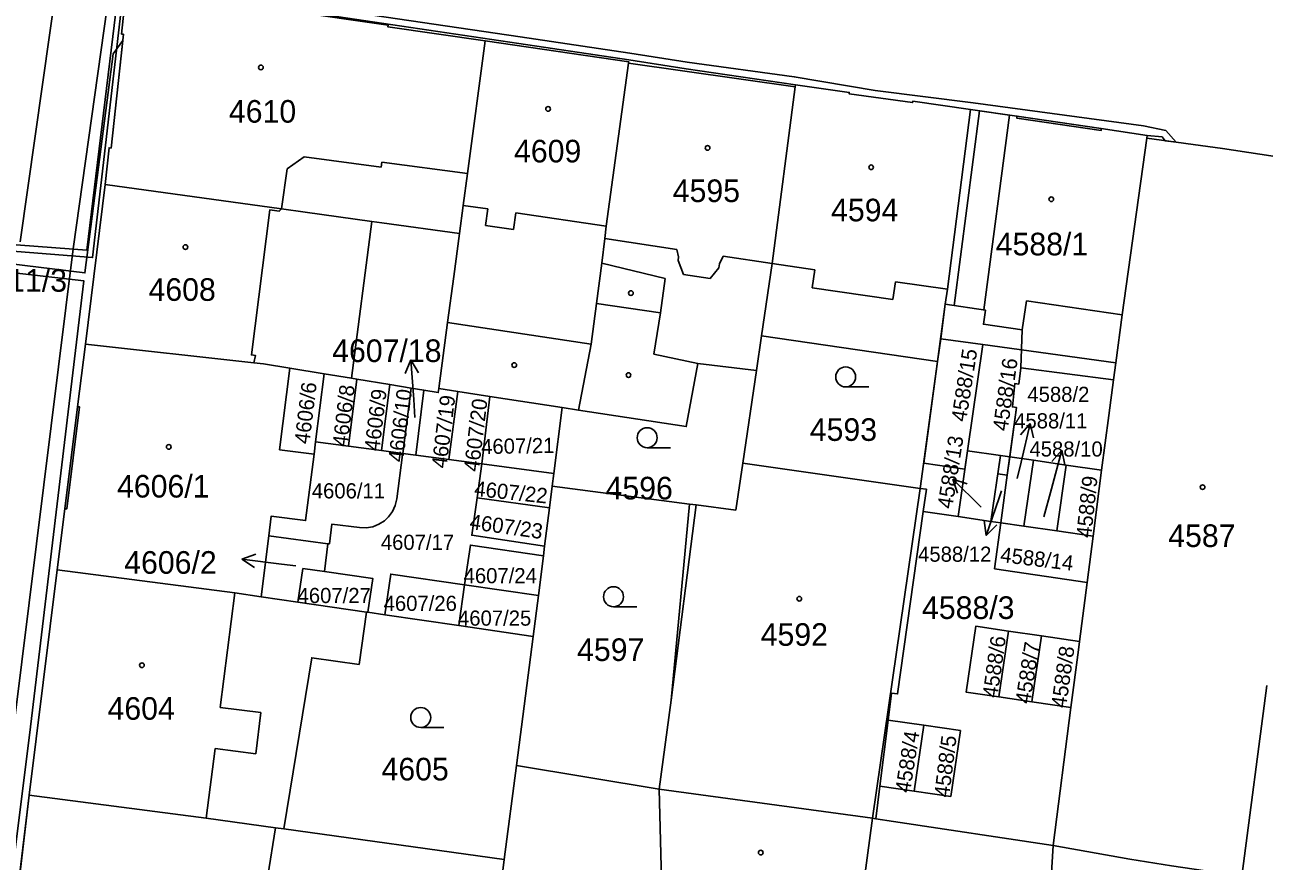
# Model space of a CAD drawing. Extents: x -756746 to -753363, y -1166406 to -1161727.
# Drawn here: x -755131.1 to -755038, y -1165988.7 to -1165925.8 of the extents above; entities that cross this region are included whole.
import ezdxf

# ---------------------------------------------------------------- set-up
doc = ezdxf.new("R2010")
doc.units = 0
for name, color, linetype in [('Hranice parcel', 7, 'Continuous'), ('Parcelní čísla', 7, 'Continuous'), ('Pop  PČ popisy', 7, 'Continuous'), ('Vnitřní kresba', 7, 'Continuous'), ('Věcná břemena k části', 7, 'Continuous'), ('Značky budov', 7, 'Continuous'), ('Značky kultur', 7, 'Continuous')]:
    doc.layers.add(name, color=color, linetype=linetype)

msp = doc.modelspace()

# ---------------------------------------------------------------- linework, layer by layer
at = {"layer": 'Hranice parcel'}
for p, q in [((-755085.76, -1165928.65), (-755073.25, -1165930.43)), ((-755125.11, -1165937.78), (-755126.58, -1165949.78)), ((-755075.77, -1165949.14), (-755076.15, -1165951.75)), ((-755062.53, -1165951.09), (-755075.77, -1165949.14)), ((-755062.53, -1165951.09), (-755062.3, -1165949.37)), ((-755062.3, -1165949.37), (-755059.13, -1165949.81)), ((-755060.29, -1165957.8), (-755059.13, -1165949.81)), ((-755059.13, -1165949.81), (-755049.14, -1165951.18)), ((-755063.84, -1165960.62), (-755062.53, -1165951.09)), ((-755049.14, -1165951.18), (-755049.31, -1165952.47)), ((-755111.22, -1165951.58), (-755108.64, -1165952)), ((-755109.28, -1165957.12), (-755108.64, -1165952)), ((-755076.15, -1165951.75), (-755077.16, -1165958.72)), ((-755106.82, -1165957.45), (-755106.18, -1165952.41)), ((-755106.18, -1165952.41), (-755103.71, -1165952.81)), ((-755104.34, -1165957.78), (-755103.71, -1165952.81)), ((-755103.71, -1165952.81), (-755102.1, -1165953.08)), ((-755102.1, -1165953.08), (-755102.73, -1165957.99)), ((-755102.1, -1165953.08), (-755101.14, -1165953.24)), ((-755101.76, -1165958.12), (-755101.14, -1165953.24)), ((-755100.03, -1165953.12), (-755098.6, -1165953.34)), ((-755099.27, -1165958.45), (-755098.6, -1165953.34)), ((-755098.6, -1165953.34), (-755096.19, -1165953.71)), ((-755096.79, -1165958.78), (-755096.19, -1165953.71)), ((-755096.19, -1165953.71), (-755090.76, -1165954.54)), ((-755090.76, -1165954.54), (-755091.38, -1165959.5)), ((-755089.53, -1165954.73), (-755090.76, -1165954.54)), ((-755109.4, -1165958.04), (-755109.28, -1165957.12)), ((-755109.28, -1165957.12), (-755106.82, -1165957.45)), ((-755106.82, -1165957.45), (-755104.34, -1165957.78)), ((-755104.34, -1165957.78), (-755102.73, -1165957.99)), ((-755101.76, -1165958.12), (-755102.73, -1165957.99)), ((-755060.29, -1165957.8), (-755061, -1165962.74)), ((-755057.8, -1165958.16), (-755060.29, -1165957.8)), ((-755099.27, -1165958.45), (-755101.76, -1165958.12)), ((-755096.79, -1165958.78), (-755099.27, -1165958.45)), ((-755097.15, -1165961.34), (-755096.79, -1165958.78)), ((-755096.79, -1165958.78), (-755091.38, -1165959.5)), ((-755063.84, -1165960.62), (-755077.16, -1165958.72)), ((-755057.8, -1165958.16), (-755058.53, -1165963.1)), ((-755057.11, -1165958.25), (-755057.8, -1165958.16)), ((-755057.11, -1165958.25), (-755055.33, -1165958.51)), ((-755055.33, -1165958.51), (-755056.05, -1165963.46)), ((-755055.33, -1165958.51), (-755052.86, -1165958.87)), ((-755052.86, -1165958.87), (-755053.58, -1165963.82)), ((-755052.86, -1165958.87), (-755050.21, -1165959.25)), ((-755091.38, -1165959.5), (-755091.5, -1165960.46)), ((-755091.5, -1165960.46), (-755091.7, -1165962.08)), ((-755091.5, -1165960.46), (-755081.17, -1165961.8)), ((-755097.15, -1165961.34), (-755091.7, -1165962.08)), ((-755091.7, -1165962.08), (-755092.07, -1165964.96)), ((-755061, -1165962.74), (-755063.61, -1165962.36)), ((-755058.53, -1165963.1), (-755061, -1165962.74)), ((-755057.78, -1165963.21), (-755058.53, -1165963.1)), ((-755057.78, -1165963.21), (-755056.05, -1165963.46)), ((-755056.05, -1165963.46), (-755053.58, -1165963.82)), ((-755113.38, -1165968.77), (-755112.81, -1165964.2)), ((-755108.36, -1165964.78), (-755112.81, -1165964.2)), ((-755053.58, -1165963.82), (-755050.85, -1165964.21)), ((-755050.85, -1165964.21), (-755051.3, -1165967.69)), ((-755108.61, -1165966.88), (-755108.36, -1165964.78)), ((-755092.07, -1165964.96), (-755092.16, -1165965.7)), ((-755092.16, -1165965.7), (-755092.53, -1165968.68)), ((-755128.71, -1165966.74), (-755130.82, -1165983.69)), ((-755098.08, -1165967.87), (-755098.51, -1165970.94)), ((-755098.08, -1165967.87), (-755092.53, -1165968.68)), ((-755051.3, -1165967.69), (-755051.87, -1165972.14)), ((-755110.61, -1165969.17), (-755113.38, -1165968.77)), ((-755105.46, -1165969.92), (-755110.61, -1165969.17)), ((-755092.53, -1165968.68), (-755092.92, -1165971.76)), ((-755105.35, -1165969.94), (-755105.46, -1165969.92)), ((-755104.08, -1165970.12), (-755105.35, -1165969.94)), ((-755098.51, -1165970.94), (-755104.08, -1165970.12)), ((-755092.92, -1165971.76), (-755098.51, -1165970.94)), ((-755092.92, -1165971.76), (-755094.18, -1165981.47)), ((-755057.92, -1165976.3), (-755057.2, -1165971.35)), ((-755057.2, -1165971.35), (-755054.73, -1165971.71)), ((-755055.45, -1165976.66), (-755054.73, -1165971.71)), ((-755054.73, -1165971.71), (-755051.87, -1165972.14)), ((-755037.8, -1165975.44), (-755039.66, -1165989.79)), ((-755055.45, -1165976.66), (-755057.92, -1165976.3)), ((-755052.51, -1165977.09), (-755055.45, -1165976.66)), ((-755052.51, -1165977.09), (-755053.85, -1165987.47)), ((-755066.87, -1165983.01), (-755066.25, -1165978.04)), ((-755066.25, -1165978.04), (-755063.57, -1165978.43)), ((-755064.29, -1165983.38), (-755063.57, -1165978.43)), ((-755094.18, -1165981.47), (-755095.1, -1165988.54)), ((-755094.18, -1165981.47), (-755083.46, -1165983.23)), ((-755067.17, -1165985.46), (-755066.87, -1165983.01)), ((-755064.29, -1165983.38), (-755066.87, -1165983.01)), ((-755130.82, -1165983.69), (-755133.07, -1166002.73)), ((-755067.43, -1165985.42), (-755083.46, -1165983.23)), ((-755067.17, -1165985.46), (-755067.43, -1165985.42)), ((-755111.68, -1165986.22), (-755112.29, -1165986.14)), ((-755095.1, -1165988.54), (-755111.68, -1165986.22)), ((-755053.85, -1165987.47), (-755054.3, -1165994.78))]:
    msp.add_line(p, q, dxfattribs=at)
for points in [[(-755122.92, -1165923.05), (-755123.55, -1165923.39), (-755123.87, -1165926.46), (-755123.73, -1165926.47), (-755124.66, -1165935.03), (-755124.8, -1165935.01), (-755125.11, -1165937.78)], [(-755122.92, -1165923.05), (-755118.81, -1165923.64), (-755118.83, -1165923.78), (-755111.55, -1165924.82), (-755111.53, -1165924.68), (-755103.84, -1165925.78), (-755103.86, -1165925.91), (-755096.53, -1165926.96)], [(-755096.53, -1165926.96), (-755097.86, -1165936.95), (-755098.18, -1165939.34), (-755098.47, -1165941.46)], [(-755096.53, -1165926.96), (-755085.75, -1165928.54), (-755085.76, -1165928.65)], [(-755085.76, -1165928.65), (-755087.44, -1165940.9), (-755087.55, -1165941.84), (-755087.78, -1165943.68), (-755088.16, -1165946.73), (-755088.57, -1165949.78), (-755089.53, -1165954.73)], [(-755073.25, -1165930.43), (-755074.98, -1165943.72), (-755075.77, -1165949.14)], [(-755073.25, -1165930.43), (-755073.22, -1165930.28), (-755069.18, -1165930.85), (-755069.19, -1165930.95), (-755064.41, -1165931.61), (-755064.4, -1165931.51), (-755060.05, -1165932.12)], [(-755062.3, -1165949.37), (-755061.96, -1165946.78), (-755061.8, -1165945.65), (-755060.05, -1165932.12)], [(-755060.05, -1165932.12), (-755056.57, -1165932.63), (-755056.59, -1165932.77), (-755050.25, -1165933.71), (-755050.23, -1165933.57), (-755046.78, -1165934.09), (-755046.81, -1165934.29)], [(-755046.81, -1165934.29), (-755048.66, -1165947.58), (-755049.14, -1165951.18)], [(-755046.81, -1165934.29), (-755041.13, -1165935.07), (-755032.37, -1165936.38)], [(-755098.47, -1165941.46), (-755104.31, -1165940.65), (-755105.05, -1165940.55), (-755110.06, -1165939.86), (-755111.84, -1165939.61), (-755125.11, -1165937.78)], [(-755100.03, -1165953.12), (-755099.36, -1165948.15), (-755098.9, -1165944.68), (-755098.47, -1165941.46)], [(-755128.71, -1165966.74), (-755128.13, -1165962.16), (-755127.98, -1165962.17), (-755127.02, -1165954.5), (-755127.17, -1165954.48), (-755126.58, -1165949.78)], [(-755126.58, -1165949.78), (-755113.92, -1165951.17), (-755113.2, -1165951.25), (-755111.22, -1165951.58)], [(-755089.53, -1165954.73), (-755081.42, -1165955.97), (-755080.56, -1165951.24), (-755076.15, -1165951.75)], [(-755109.4, -1165958.04), (-755111.99, -1165957.72), (-755111.22, -1165951.58)], [(-755108.64, -1165952), (-755106.59, -1165952.34), (-755106.18, -1165952.41)], [(-755049.31, -1165952.47), (-755056.29, -1165951.55), (-755056.44, -1165952.78), (-755056.74, -1165952.74), (-755056.91, -1165954.49), (-755056.61, -1165954.53), (-755057.11, -1165958.25)], [(-755101.14, -1165953.24), (-755100.07, -1165953.42), (-755100.03, -1165953.12)], [(-755049.31, -1165952.47), (-755049.66, -1165955.15), (-755050.21, -1165959.25)], [(-755102.73, -1165957.99), (-755102.75, -1165958.11), (-755103.18, -1165961.41)], [(-755112.81, -1165964.2), (-755112.62, -1165962.71), (-755110.03, -1165963.04), (-755109.4, -1165958.04)], [(-755077.16, -1165958.72), (-755077.7, -1165962.25), (-755080.67, -1165961.87), (-755081.17, -1165961.8)], [(-755057.11, -1165958.25), (-755057.3, -1165959.63), (-755057.78, -1165963.21)], [(-755050.21, -1165959.25), (-755050.39, -1165960.63), (-755050.85, -1165964.21)], [(-755063.61, -1165962.36), (-755063.38, -1165960.69), (-755063.84, -1165960.62)], [(-755103.18, -1165961.41), (-755103.292, -1165961.897), (-755103.499, -1165962.351), (-755103.793, -1165962.756), (-755104.102, -1165963.049), (-755104.523, -1165963.319), (-755104.988, -1165963.5), (-755105.481, -1165963.585), (-755105.98, -1165963.57)], [(-755092.07, -1165964.96), (-755097.55, -1165964.15), (-755097.15, -1165961.34)], [(-755081.17, -1165961.8), (-755082.56, -1165976.55), (-755083.46, -1165983.23)], [(-755066.25, -1165978.04), (-755066, -1165976.02), (-755065.54, -1165976.08), (-755063.61, -1165962.36)], [(-755105.98, -1165963.57), (-755108.06, -1165963.3), (-755108.25, -1165964.79), (-755108.36, -1165964.78)], [(-755051.3, -1165967.69), (-755058.25, -1165966.67), (-755057.78, -1165963.21)], [(-755098.08, -1165967.87), (-755097.65, -1165964.89), (-755092.16, -1165965.7)], [(-755113.38, -1165968.77), (-755115.36, -1165968.48), (-755128.71, -1165966.74)], [(-755110.61, -1165969.17), (-755110.24, -1165966.65), (-755108.61, -1165966.88)], [(-755108.61, -1165966.88), (-755104.98, -1165967.41), (-755105.35, -1165969.94)], [(-755104.08, -1165970.12), (-755103.63, -1165967.06), (-755098.08, -1165967.87)], [(-755111.68, -1165986.22), (-755109.57, -1165973.36), (-755106.02, -1165973.86), (-755105.46, -1165969.92)], [(-755057.92, -1165976.3), (-755060.39, -1165975.94), (-755059.67, -1165970.99), (-755057.2, -1165971.35)], [(-755051.87, -1165972.14), (-755051.95, -1165972.77), (-755052.51, -1165977.09)], [(-755063.57, -1165978.43), (-755060.82, -1165978.83), (-755061.54, -1165983.78), (-755064.29, -1165983.38)], [(-755112.29, -1165986.14), (-755117.5, -1165985.41), (-755130.82, -1165983.69)], [(-755083.46, -1165983.23), (-755083.26, -1165991.01), (-755083.01, -1166000.83), (-755082.88, -1166005.82), (-755082.88, -1166005.97), (-755082.71, -1166013.08), (-755081.97, -1166017.02), (-755081.77, -1166018.2), (-755079.69, -1166030.11)], [(-755067.43, -1165985.42), (-755068.45, -1165993.07), (-755069.31, -1166000.61), (-755069.2, -1166005.79)], [(-755053.85, -1165987.47), (-755065.84, -1165985.66), (-755067.17, -1165985.46)], [(-755112.38, -1166005.59), (-755110.54, -1165990.08), (-755112.87, -1165989.76), (-755112.29, -1165986.14)], [(-755039.66, -1165989.79), (-755044.96, -1165989.01), (-755048.08, -1165988.5), (-755053.85, -1165987.47)], [(-755095.1, -1165988.54), (-755095.71, -1165993.36), (-755096, -1165995.64), (-755097.49, -1166007.43), (-755101.31, -1166006.96)]]:
    msp.add_lwpolyline(points, dxfattribs=at)
at = {"layer": 'Pop  PČ popisy'}
for p, q in [((-755102.119, -1165950.956), (-755102.549, -1165951.99)), ((-755101.91, -1165953.95), (-755102.119, -1165950.956)), ((-755102.119, -1165950.956), (-755101.55, -1165951.92)), ((-755101.82, -1165955.3), (-755101.91, -1165953.95)), ((-755055.585, -1165955.736), (-755056.298, -1165956.599)), ((-755056.26, -1165958.66), (-755055.585, -1165955.736)), ((-755055.585, -1165955.736), (-755055.322, -1165956.824)), ((-755053.98, -1165960.65), (-755053.203, -1165957.751)), ((-755053.203, -1165957.751), (-755053.946, -1165958.589)), ((-755053.203, -1165957.751), (-755052.979, -1165958.848)), ((-755056.55, -1165959.88), (-755056.26, -1165958.66)), ((-755059.26, -1165962.04), (-755061.382, -1165959.918)), ((-755061.382, -1165959.918), (-755060.32, -1165960.272)), ((-755061.382, -1165959.918), (-755061.028, -1165960.98)), ((-755054.56, -1165962.75), (-755053.98, -1165960.65)), ((-755059.58, -1165961.71), (-755059.26, -1165962.04)), ((-755057.91, -1165961.32), (-755058.887, -1165964.157)), ((-755057.73, -1165960.8), (-755057.91, -1165961.32)), ((-755058.887, -1165964.157), (-755059.034, -1165963.048)), ((-755058.887, -1165964.157), (-755058.088, -1165963.374)), ((-755114.819, -1165965.954), (-755113.764, -1165965.579)), ((-755111.84, -1165966.32), (-755114.819, -1165965.954)), ((-755114.819, -1165965.954), (-755113.886, -1165966.573)), ((-755110.76, -1165966.45), (-755111.84, -1165966.32))]:
    msp.add_line(p, q, dxfattribs=at)
at = {"layer": 'Vnitřní kresba'}
for p, q in [((-755111.42, -1165936.6), (-755110.15, -1165935.69)), ((-755110.15, -1165935.69), (-755104.36, -1165936.47)), ((-755104.36, -1165936.47), (-755104.31, -1165936.09)), ((-755104.31, -1165936.09), (-755097.86, -1165936.95)), ((-755111.84, -1165939.61), (-755111.42, -1165936.6)), ((-755098.18, -1165939.34), (-755096.33, -1165939.61)), ((-755096.33, -1165939.61), (-755096.51, -1165940.85)), ((-755094.42, -1165941.15), (-755094.24, -1165939.91)), ((-755094.24, -1165939.91), (-755087.44, -1165940.9)), ((-755106.59, -1165952.34), (-755105.05, -1165940.55)), ((-755096.51, -1165940.85), (-755094.42, -1165941.15)), ((-755082.13, -1165942.65), (-755087.55, -1165941.84)), ((-755082, -1165943.22), (-755082.13, -1165942.65)), ((-755083.02, -1165944.84), (-755087.78, -1165943.68)), ((-755078.64, -1165943.17), (-755078.93, -1165943.73)), ((-755074.98, -1165943.72), (-755078.64, -1165943.17)), ((-755071.76, -1165944.19), (-755074.98, -1165943.72)), ((-755083.35, -1165947.41), (-755083.02, -1165944.84)), ((-755079.62, -1165944.85), (-755081.63, -1165944.55)), ((-755071.96, -1165945.54), (-755071.76, -1165944.19)), ((-755065.89, -1165946.42), (-755071.96, -1165945.54)), ((-755065.69, -1165945.08), (-755065.89, -1165946.42)), ((-755061.8, -1165945.65), (-755065.69, -1165945.08)), ((-755088.16, -1165946.73), (-755083.35, -1165947.41)), ((-755058.94, -1165947.22), (-755061.96, -1165946.78)), ((-755055.85, -1165946.52), (-755056.17, -1165948.71)), ((-755048.66, -1165947.58), (-755055.85, -1165946.52)), ((-755083.35, -1165947.41), (-755083.86, -1165950.53)), ((-755059.09, -1165948.28), (-755058.94, -1165947.22)), ((-755099.36, -1165948.15), (-755088.57, -1165949.78)), ((-755056.17, -1165948.71), (-755059.09, -1165948.28)), ((-755083.86, -1165950.53), (-755080.56, -1165951.24)), ((-755063.84, -1165960.62), (-755067.43, -1165985.42)), ((-755082.56, -1165976.55), (-755080.67, -1165961.87)), ((-755115.36, -1165968.48), (-755116.45, -1165977.09)), ((-755116.45, -1165977.09), (-755113.39, -1165977.48)), ((-755113.39, -1165977.48), (-755113.78, -1165980.58)), ((-755116.84, -1165980.19), (-755117.5, -1165985.41)), ((-755113.78, -1165980.58), (-755116.84, -1165980.19))]:
    msp.add_line(p, q, dxfattribs=at)
for points in [[(-755113.92, -1165951.17), (-755113.81, -1165950.62), (-755114.11, -1165950.59), (-755112.73, -1165939.68), (-755112.02, -1165939.78), (-755111.84, -1165939.61)], [(-755081.63, -1165944.55), (-755082.04, -1165943.48), (-755082, -1165943.22)], [(-755078.93, -1165943.73), (-755078.97, -1165944.03), (-755079.62, -1165944.85)]]:
    msp.add_lwpolyline(points, dxfattribs=at)
at = {"layer": 'Věcná břemena k části'}
for points in [[(-755126.12, -1165848.53), (-755132.24, -1165897.78), (-755125.32, -1165898.64), (-755127.14, -1165911.48), (-755128.67, -1165922.29), (-755131.48, -1165942.09)], [(-755139.68, -1166040.4), (-755127.51, -1165942.62), (-755124.73, -1165922.81), (-755123.21, -1165911.99), (-755120.83, -1165895.04), (-755127.76, -1165894.18), (-755122.62, -1165852.79)], [(-755135.55, -1165942.52), (-755126.04, -1165943.26), (-755123.74, -1165923.3)], [(-755124.06, -1165922.9), (-755126.48, -1165942.72), (-755135.47, -1165942.02)], [(-755114.3, -1165924.17), (-755094, -1165927.16), (-755085.74, -1165928.39), (-755081.43, -1165929.08), (-755073.22, -1165930.28), (-755069.18, -1165930.85), (-755069.19, -1165930.95), (-755064.41, -1165931.61), (-755064.4, -1165931.51), (-755060.05, -1165932.12), (-755056.57, -1165932.63), (-755050.23, -1165933.57), (-755046.78, -1165934.09), (-755045.66, -1165934.18), (-755045.42, -1165934.48), (-755044.6, -1165934.59), (-755045.38, -1165933.72), (-755047.06, -1165933.36), (-755059.85, -1165931.62), (-755067.22, -1165930.7), (-755073.31, -1165929.67), (-755081.35, -1165928.58), (-755085.66, -1165927.89), (-755093.92, -1165926.67), (-755114.22, -1165923.67)]]:
    msp.add_lwpolyline(points, dxfattribs=at)
for points in [[(-755137.11, -1165943.14), (-755137.19, -1165943.82), (-755126.69, -1165945.02), (-755130.7, -1165978.55), (-755137.92, -1166036.24), (-755137.37, -1166037.11), (-755136.47, -1166029.93), (-755135.42, -1166021.48), (-755134.73, -1166015.99), (-755134.49, -1166014.07), (-755133.07, -1166002.73), (-755130.82, -1165983.69), (-755128.71, -1165966.74), (-755128.13, -1165962.16), (-755127.17, -1165954.48), (-755126.58, -1165949.78), (-755125.11, -1165937.78), (-755124.8, -1165935.01), (-755124.66, -1165935.03), (-755123.78, -1165926.94), (-755124.49, -1165927.94), (-755126.62, -1165944.42)], [(-755063.58, -1165958.72), (-755060.49, -1165959.17), (-755060.29, -1165957.8), (-755057.8, -1165958.16), (-755058, -1165959.53), (-755057.3, -1165959.63), (-755056.61, -1165954.53), (-755056.91, -1165954.49), (-755056.74, -1165952.74), (-755056.44, -1165952.78), (-755056.29, -1165951.55), (-755056.17, -1165948.71), (-755059.09, -1165948.28), (-755058.94, -1165947.22), (-755059.05, -1165947.2), (-755057.14, -1165932.55), (-755059.39, -1165932.22), (-755061.3, -1165946.88), (-755061.96, -1165946.78), (-755062.53, -1165951.09)]]:
    msp.add_lwpolyline(points, close=True, dxfattribs=at)
at = {"layer": 'Značky budov'}
for centre in [(-755113.397, -1165928.969), (-755091.807, -1165932.089), (-755079.817, -1165935.019), (-755067.527, -1165936.479), (-755053.987, -1165938.879), (-755119.067, -1165942.479), (-755085.587, -1165945.939), (-755094.357, -1165951.349), (-755085.767, -1165952.099), (-755120.317, -1165957.499), (-755042.617, -1165960.529), (-755072.927, -1165968.919), (-755122.337, -1165973.919), (-755075.827, -1165988.009)]:
    msp.add_circle(centre, 0.175, dxfattribs=at)
at = {"layer": 'Značky kultur'}
for p, q in [((-755069.443, -1165952.99), (-755067.693, -1165952.99)), ((-755084.363, -1165957.56), (-755082.613, -1165957.56)), ((-755086.893, -1165969.52), (-755085.143, -1165969.52)), ((-755101.383, -1165978.6), (-755099.633, -1165978.6))]:
    msp.add_line(p, q, dxfattribs=at)
for centre in [(-755069.443, -1165952.24), (-755084.363, -1165956.81), (-755086.893, -1165968.77), (-755101.383, -1165977.85)]:
    msp.add_circle(centre, 0.75, dxfattribs=at)

# ---------------------------------------------------------------- texts
at = {"layer": 'Parcelní čísla'}
for s, height, p in [('4610', 1.7, (-755115.8, -1165933.12)), ('4609', 1.7, (-755094.37, -1165936.11)), ('4595', 1.7, (-755082.44, -1165939.09)), ('4594', 1.7, (-755070.54, -1165940.54)), ('4588/1', 1.7, (-755058.167, -1165943.1)), ('4611/3', 1.7, (-755134.92, -1165945.834)), ('4608', 1.7, (-755121.84, -1165946.52)), ('4607/18', 1.7, (-755108.036, -1165951.12)), ('4588/2', 1.14, (-755055.787, -1165954.12)), ('4588/11', 1.139, (-755056.779, -1165956.109)), ('4593', 1.7, (-755072.14, -1165957.05)), ('4588/10', 1.139, (-755055.629, -1165958.229)), ('4606/1', 1.7, (-755124.207, -1165961.31)), ('4596', 1.7, (-755087.49, -1165961.45)), ('4606/11', 1.139, (-755109.569, -1165961.374)), ('4587', 1.7, (-755045.2, -1165965.03)), ('4607/17', 1.139, (-755104.379, -1165965.244)), ('4606/2', 1.7, (-755123.667, -1165967.04)), ('4588/12', 1.139, (-755063.999, -1165966.138)), ('4607/24', 1.139, (-755098.159, -1165967.754)), ('4607/27', 1.139, (-755110.639, -1165969.244)), ('4607/26', 1.139, (-755104.169, -1165969.834)), ('4588/3', 1.7, (-755063.707, -1165970.44)), ('4607/25', 1.139, (-755098.579, -1165970.944)), ('4592', 1.7, (-755075.83, -1165972.46)), ('4597', 1.7, (-755089.63, -1165973.6)), ('4604', 1.7, (-755124.92, -1165978.02)), ('4605', 1.7, (-755104.33, -1165982.58))]:
    msp.add_text(s, height=height, dxfattribs=at).set_placement(p)
for s, rotation, p in [('4588/15', 81, (-755060.399, -1165955.661)), ('4588/16', 82, (-755057.274, -1165956.359)), ('4606/6', 83, (-755109.755, -1165957.331)), ('4606/8', 83, (-755106.895, -1165957.531)), ('4606/9', 83, (-755104.495, -1165957.851)), ('4606/10', 83, (-755102.708, -1165958.693)), ('4607/19', 83, (-755099.448, -1165959.153)), ('4607/20', 83, (-755097.028, -1165959.413)), ('4607/21', 1, (-755096.832, -1165958.047)), ('4588/13', 81, (-755061.439, -1165962.201)), ('4588/9', 84, (-755050.99, -1165964.379)), ('4607/22', 354, (-755097.392, -1165961.187)), ('4607/23', 352, (-755097.752, -1165963.666)), ('4588/14', 353, (-755057.866, -1165966.149)), ('4588/6', 82, (-755058.044, -1165976.418)), ('4588/7', 81, (-755055.581, -1165976.871)), ('4588/8', 82, (-755052.884, -1165977.178)), ('4588/4', 81, (-755064.611, -1165983.561)), ('4588/5', 83, (-755061.667, -1165983.894))]:
    msp.add_text(s, height=1.139, rotation=rotation, dxfattribs=at).set_placement(p)

doc.saveas('drawing.dxf')
